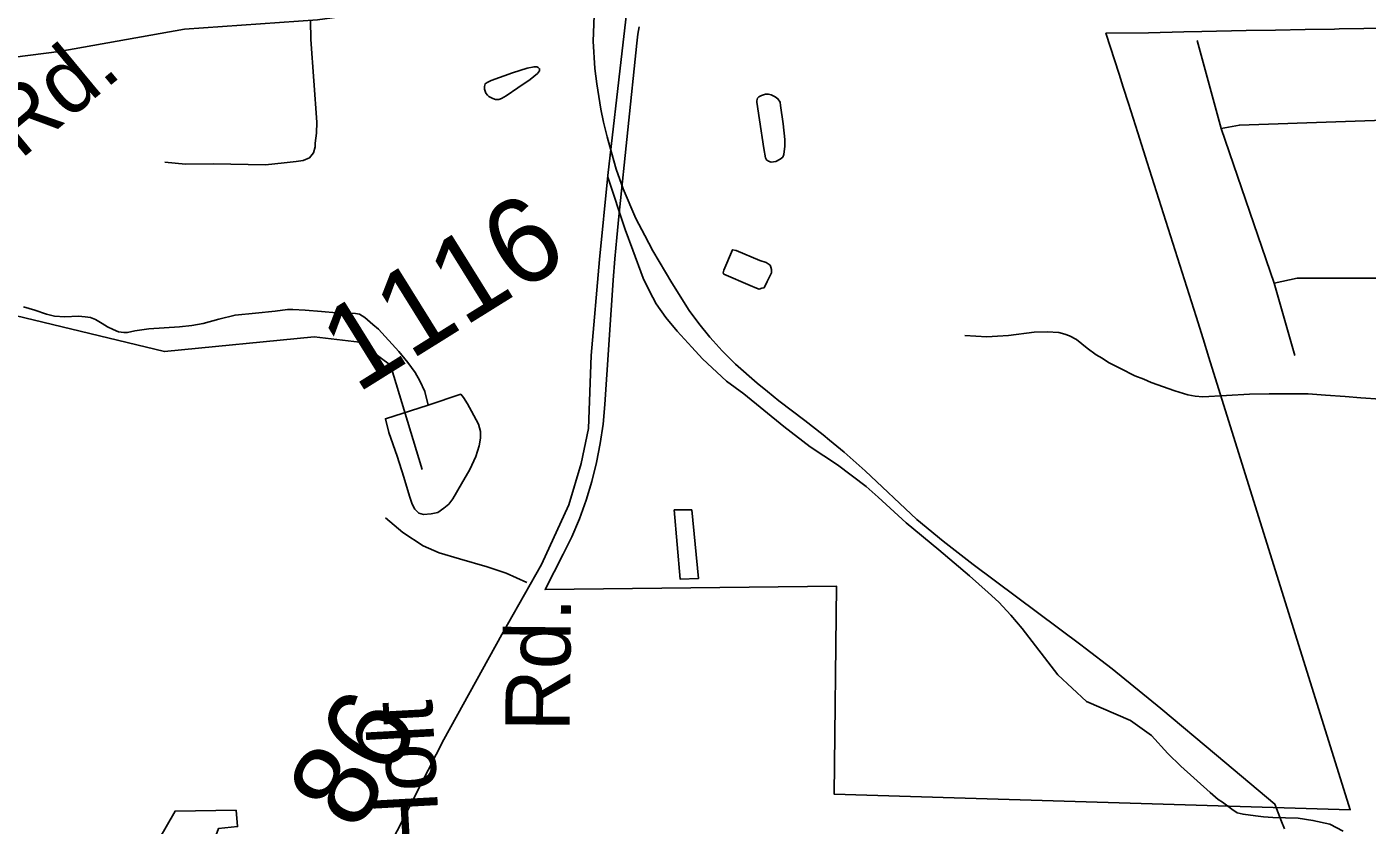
# Model space of a CAD drawing. Extents: x 2001466 to 31450019, y -30647475 to 847247.
# Drawn here: x 2042268 to 2046217, y 682530 to 684881 of the extents above; entities that cross this region are included whole.
import ezdxf

# ---------------------------------------------------------------- set-up
doc = ezdxf.new("R2010")
doc.units = 0
for name, color, linetype in [('Exist Boundary Political City Limit New', 7, 'Continuous'), ('Exist Hydrographic Creek Single Shore', 7, 'Continuous'), ('Exist Hydrographic Misc Water Feature', 7, 'Continuous'), ('Exist Road Non-System Type 51', 7, 'Continuous'), ('Exist Road Secondary Mileage Hundredths English Label', 7, 'Continuous'), ('Exist Road Secondary Type 51 Attributed', 7, 'Continuous'), ('Exist Road Secondary Type 51 Label', 7, 'Continuous'), ('Exist Road Secondary Type 51 Number Label', 7, 'Continuous'), ('Map Preparation Boundary City Limit Buffer Line', 7, 'Continuous')]:
    doc.layers.add(name, color=color, linetype=linetype)

msp = doc.modelspace()

# ---------------------------------------------------------------- linework, layer by layer
at = {"layer": 'Exist Boundary Political City Limit New'}
for points in [[(2045750.4, 683907.5), (2046167.1, 682575.7), (2045000, 682610.8), (2044646.9, 682621.3), (2044654, 683233.9), (2043795, 683223.6), (2043848.6, 683327.8), (2043873.8, 683379.6), (2043896.1, 683432.6), (2043915.9, 683486.8), (2043932.6, 683541.8), (2043946.6, 683597.7), (2043957.8, 683654.2), (2043965.9, 683711.2), (2043971, 683768.6), (2043995.2, 684135.1), (2044000.5, 684197.6), (2044006, 684260.2), (2044012.1, 684322.6), (2044065.6, 684832.8), (2044068.8, 684858.9), (2044072, 684881.1)], [(2046294, 684876.6), (2046207.2, 684875.4), (2046134.1, 684874.4), (2046120.5, 684874.2), (2046033.8, 684872.6), (2045947.1, 684871.1), (2045860.4, 684869.5), (2045730, 684867.1), (2045676.9, 684866.1), (2045572.9, 684863.2), (2045447.1, 684861.8), (2045485.8, 684741.1), (2045497.9, 684702.9), (2045513.4, 684654.5), (2045540.9, 684568.2)], [(2045540.9, 684568.2), (2045568.6, 684481.6), (2045596.2, 684395.1), (2045623.8, 684308.8), (2045651.5, 684222), (2045679, 684135.8), (2045706.6, 684049.2), (2045712.6, 684027.8), (2045733.2, 683962.2), (2045750.4, 683907.5)]]:
    msp.add_lwpolyline(points, dxfattribs=at)
at = {"layer": 'Exist Hydrographic Creek Single Shore'}
msp.add_lwpolyline([(2039064.6, 682482.2), (2039450.9, 683035.3), (2039650, 683211.6), (2039900, 683360.8), (2040165.9, 683719.5), (2040258, 683852.2), (2040365.8, 683945.1), (2040957, 684172.6), (2041223, 684314.8), (2041464.9, 684290.2), (2041972.8, 684138.8), (2042122.9, 684057), (2042673.9, 683924.4), (2043115, 683967.9), (2043248.9, 683952.1), (2043339.9, 683884.6), (2043432.8, 683577.6)], dxfattribs=at)
at = {"layer": 'Exist Hydrographic Misc Water Feature'}
for p, q in [((2045373.6, 683061), (2045385.9, 683051.7)), ((2045964.4, 682541.2), (2045972.8, 682519.2))]:
    msp.add_line(p, q, dxfattribs=at)
for points in [[(2043948.5, 684964.5), (2043939.9, 684913.6), (2043937, 684838.7)], [(2043948.5, 684964.5), (2043939.9, 684913.6), (2043937, 684838.7)], [(2043937, 684838.7), (2043941.9, 684758), (2043947.9, 684713.1)], [(2043937, 684838.7), (2043941.9, 684758), (2043947.9, 684713.1)], [(2043698.8, 684745.2), (2043636.8, 684723.1), (2043624.9, 684717.1), (2043619, 684713.1), (2043616.9, 684705.1), (2043616.9, 684697.1), (2043620.8, 684685.1), (2043625.1, 684679.1), (2043629, 684675.1), (2043641.1, 684669.2), (2043649.1, 684667.2), (2043659, 684667.2), (2043667, 684669.2), (2043680.9, 684677.2), (2043714.9, 684701.3), (2043750.8, 684725.3), (2043772.8, 684743.3), (2043778.7, 684751.4), (2043778.7, 684757.4), (2043774.8, 684761.3), (2043770.7, 684763.3), (2043762.7, 684763.3), (2043742.8, 684759.3), (2043698.8, 684745.2)], [(2043947.9, 684713.1), (2043953, 684675.3), (2043959.8, 684638.1)], [(2043947.9, 684713.1), (2043953, 684675.3), (2043959.8, 684638.1)], [(2044427.1, 684606.7), (2044439.4, 684522.4), (2044444.9, 684494.8), (2044447.4, 684488.8), (2044453.1, 684484.7), (2044461.1, 684482.6), (2044475.1, 684484.6), (2044487.2, 684490.9), (2044495, 684497), (2044498.9, 684504.9), (2044501.1, 684528.9), (2044501.1, 684548.8), (2044496.8, 684594.8), (2044488.8, 684648.8), (2044487.2, 684658.8), (2044480.8, 684668.7), (2044472.8, 684674.8), (2044460.7, 684680.6), (2044452.9, 684682.6), (2044444.7, 684682.6), (2044432.6, 684678.8), (2044424.8, 684674.8), (2044421.1, 684670.4), (2044418.9, 684662.7), (2044418.7, 684658.6), (2044427.1, 684606.7)], [(2043959.8, 684638.1), (2043967, 684599.8), (2043978.2, 684557.2)], [(2043959.8, 684638.1), (2043967, 684599.8), (2043978.2, 684557.2)], [(2043978.2, 684557.2), (2043985.8, 684528), (2044004.9, 684461.8), (2044025, 684403.3)], [(2043978.2, 684557.2), (2043985.8, 684528), (2044004.9, 684461.8), (2044025, 684403.3)], [(2044025, 684403.3), (2044062.1, 684316.8), (2044088.6, 684266.5)], [(2044025, 684403.3), (2044062.1, 684316.8), (2044088.6, 684266.5)], [(2044088.6, 684266.5), (2044113, 684220.8), (2044168.9, 684126.7), (2044220, 684045.5)], [(2044088.6, 684266.5), (2044113, 684220.8), (2044168.9, 684126.7), (2044220, 684045.5)], [(2044427.7, 684192.8), (2044446, 684186.8), (2044457.9, 684178.9), (2044459.7, 684173), (2044461.7, 684166.6), (2044461.7, 684156.8), (2044449.7, 684130.7), (2044440, 684112.7), (2044434.1, 684110.8), (2044426.1, 684108.7), (2044417.9, 684110.8), (2044399.6, 684118.8), (2044322.1, 684152.5), (2044319.6, 684156.5), (2044321.9, 684164.7), (2044347.5, 684224.5), (2044357.6, 684222.6), (2044427.7, 684192.8)], [(2042258.5, 684056.6), (2042292.5, 684046.6), (2042326.3, 684034.7), (2042350.3, 684028.7), (2042380.5, 684026.8), (2042420.5, 684028.9), (2042440.3, 684026.9), (2042456.3, 684025), (2042470.5, 684019), (2042490.4, 684007), (2042506.4, 683997.1), (2042522.4, 683989.1), (2042538.6, 683983.1), (2042554.6, 683981.2), (2042564.6, 683981.2), (2042586.3, 683985.3), (2042600.5, 683987.3), (2042628.4, 683991.3), (2042718.4, 683997.5), (2042754.5, 684001.6), (2042788.3, 684007.6), (2042834.5, 684019.7), (2042882.2, 684031.8), (2042942.3, 684037.9), (2043000.3, 684044), (2043036.2, 684048.1), (2043052.2, 684048.1), (2043088.3, 684046.2), (2043136.3, 684042.3), (2043180.4, 684038.3), (2043236.4, 684036.5), (2043248.3, 684034.5), (2043264.2, 684024.5), (2043288.2, 684004.6), (2043304.2, 683990.6), (2043364.3, 683924.7), (2043390.6, 683892.8), (2043412.5, 683862.8), (2043426.6, 683838.8), (2043440.6, 683806.9), (2043450.8, 683766.9)], [(2044220, 684045.5), (2044247.9, 684007.6), (2044280.9, 683967.3), (2044290.5, 683956.5)], [(2044220, 684045.5), (2044247.9, 684007.6), (2044280.9, 683967.3), (2044290.5, 683956.5)], [(2045031.8, 683971.8), (2045096, 683968.2), (2045128.2, 683970.2), (2045160, 683972.3), (2045236, 683982.2), (2045273.8, 683982.6), (2045308, 683980.6), (2045325.8, 683976.3), (2045339.8, 683970.6), (2045360.3, 683960.6), (2045392.1, 683934.6), (2045418.1, 683914.5), (2045436, 683904.8), (2045454.4, 683892.7), (2045490.1, 683874.7), (2045532.3, 683852.9), (2045558.4, 683842.9), (2045580.5, 683833.1), (2045650.4, 683809.1), (2045688, 683797.3), (2045710.3, 683793.1), (2045732.5, 683791.3), (2045802, 683795.4), (2045870.3, 683799.6), (2045928.1, 683799.8), (2045984.3, 683799.8), (2046042.5, 683799.9), (2046094.2, 683796.1), (2046152.2, 683792.2), (2046198.1, 683788.1), (2046256.2, 683784.1)], [(2044290.5, 683956.5), (2044317, 683926.8), (2044356.1, 683887.7), (2044419.9, 683831.2), (2044449.9, 683807.3)], [(2044290.5, 683956.5), (2044317, 683926.8), (2044356.1, 683887.7), (2044419.9, 683831.2), (2044449.9, 683807.3)], [(2043450.8, 683766.9), (2043324.7, 683726.7), (2043335, 683686.7), (2043359, 683616.8), (2043379.1, 683554.8), (2043395.3, 683498.8), (2043403.3, 683474.9), (2043411.3, 683460.9), (2043423.4, 683448.9), (2043437.3, 683445), (2043459.2, 683447), (2043479.3, 683451), (2043497.2, 683463.1), (2043511.3, 683475.1), (2043523.2, 683491.1), (2043549.1, 683535.1), (2043573.1, 683577.2), (2043591.1, 683615.2), (2043600.9, 683647.2), (2043604.8, 683669.2), (2043604.8, 683689.2), (2043598.7, 683711.2), (2043578.8, 683749.1), (2043566.7, 683771.1), (2043554.6, 683789.1), (2043546.6, 683799.1), (2043450.8, 683766.9)], [(2044449.9, 683807.3), (2044483.9, 683779.9), (2044559.8, 683721.6)], [(2044449.9, 683807.3), (2044483.9, 683779.9), (2044559.8, 683721.6)], [(2044559.8, 683721.6), (2044613.9, 683679.8), (2044633.2, 683663.9)], [(2044559.8, 683721.6), (2044613.9, 683679.8), (2044633.2, 683663.9)], [(2044633.2, 683663.9), (2044675.8, 683628.5), (2044738, 683573.6)], [(2044633.2, 683663.9), (2044675.8, 683628.5), (2044738, 683573.6)], [(2044738, 683573.6), (2044889.7, 683430.4), (2044968, 683366.6)], [(2044175.1, 683458.3), (2044227.2, 683458.5), (2044247.5, 683256.6), (2044193.5, 683254.4), (2044175.1, 683458.3)], [(2044968, 683366.6), (2045055.8, 683297.9), (2045373.6, 683061)], [(2044968, 683366.6), (2045055.8, 683297.9), (2045373.6, 683061)], [(2045385.9, 683051.7), (2045465.9, 682990.1), (2045608.8, 682874.1), (2045772.9, 682736.8)], [(2045385.9, 683051.7), (2045465.9, 682990.1), (2045608.8, 682874.1), (2045772.9, 682736.8)], [(2045772.9, 682736.8), (2045944.9, 682592.4), (2045964.4, 682541.2)], [(2045772.9, 682736.8), (2045944.9, 682592.4), (2045964.4, 682541.2)], [(2042656.7, 682485.9), (2042705.1, 682571.7), (2042884.9, 682574), (2042889.2, 682526.1), (2042833, 682520), (2042820.7, 682486.2)]]:
    msp.add_lwpolyline(points, dxfattribs=at)
at = {"layer": 'Exist Road Non-System Type 51'}
msp.add_line((2043104.9, 684843.7), (2043104, 684899.7), dxfattribs=at)
for points in [[(2042674.9, 684482.6), (2042736.1, 684476.7), (2042818.6, 684477.7), (2042971.4, 684474.7), (2043026.4, 684479.8), (2043062.1, 684483.8), (2043082.5, 684486.9), (2043100.8, 684495), (2043113, 684509.3), (2043118.1, 684527.7), (2043118.1, 684537.9), (2043122.2, 684567.4), (2043123.2, 684600.1), (2043104.9, 684843.7)], [(2045715.9, 684840.3), (2045786.9, 684581)], [(2045786.9, 684581), (2045840.2, 684591.6), (2046465.1, 684612.9)], [(2045786.9, 684581), (2045943.2, 684126.2)], [(2043979.6, 684438.1), (2044030.6, 684283.5), (2044053.3, 684223), (2044083.6, 684140.4), (2044102.9, 684102), (2044122.1, 684065.6), (2044151.3, 684025), (2044184.5, 683984.3), (2044227.5, 683937.5), (2044258.8, 683902.8), (2044329.5, 683837.4), (2044380.7, 683800.3), (2044498.7, 683703.9), (2044575.5, 683644.4), (2044656.4, 683590.7), (2044741.1, 683527), (2044776.5, 683496.3), (2044859, 683420.6), (2044955.3, 683340.6), (2045045.8, 683264.8), (2045100.8, 683215.6), (2045132.2, 683187), (2045167.4, 683148.3), (2045200.6, 683109.6), (2045305.3, 682972.6), (2045390.3, 682894), (2045519.9, 682838.7), (2045581.5, 682794.1), (2045629.1, 682740.9), (2045668.3, 682704.1), (2045754.7, 682626.3), (2045778.3, 682605.8), (2045790.2, 682597.6), (2045817.7, 682577), (2045833.5, 682566.7), (2045851.4, 682562.3), (2045887.4, 682557.6), (2045911.3, 682555.1), (2045939.2, 682552.6), (2046013.2, 682551), (2046057.1, 682544.1), (2046106.9, 682533.1), (2046146.4, 682512.3)], [(2045943.2, 684126.2), (2046010.6, 684140.4), (2046447.3, 684140.4), (2046525.4, 684112), (2046607.1, 684069.3), (2046713.6, 684016), (2046798.8, 684001.8), (2046891.2, 684005.4), (2046969.3, 684026.7), (2047047.4, 684065.8)], [(2045943.2, 684126.2), (2046003.5, 683913)], [(2043325.3, 683434.7), (2043376.6, 683392.2), (2043435.8, 683353), (2043483.4, 683332), (2043543, 683314.8), (2043624.6, 683291.2), (2043680.2, 683272), (2043741.6, 683244.8)]]:
    msp.add_lwpolyline(points, dxfattribs=at)
at = {"layer": 'Exist Road Secondary Type 51 Attributed'}
for points in [[(2041817.3, 684738.5), (2042364.1, 684808.2), (2042732.5, 684873.7), (2043125.2, 684901.2), (2043528.4, 684956.1), (2043735.4, 684980.4), (2043938, 685025.8), (2044064.6, 685056.4)], [(2044064.6, 685056.4), (2044040.3, 684963.4), (2044021.8, 684810.3), (2043980.1, 684442.7), (2043955.8, 684195.5), (2043931, 683913.4), (2043922.6, 683697.9), (2043901, 683595.5), (2043865.1, 683472.9), (2043784.8, 683297.6), (2043667.7, 683091.6), (2043497.2, 682782.1), (2043290.3, 682379.6), (2043100.8, 682016.3), (2042937.2, 681659.2), (2042792, 681400.4), (2042659, 681174.4), (2042587.3, 681028.6), (2042529.7, 680879.6)]]:
    msp.add_lwpolyline(points, dxfattribs=at)
at = {"layer": 'Map Preparation Boundary City Limit Buffer Line'}
for points in [[(2045750.4, 683907.5), (2046167.1, 682575.7), (2045000, 682610.8), (2044646.9, 682621.3), (2044654, 683233.9), (2043795, 683223.6), (2043848.6, 683327.8), (2043873.8, 683379.6), (2043896.1, 683432.6), (2043915.9, 683486.8), (2043932.6, 683541.8), (2043946.6, 683597.7), (2043957.8, 683654.2), (2043965.9, 683711.2), (2043971, 683768.6), (2043995.2, 684135.1), (2044000.5, 684197.6), (2044006, 684260.2), (2044012.1, 684322.6), (2044065.6, 684832.8), (2044068.8, 684858.9), (2044072, 684881.1)], [(2046294, 684876.6), (2046207.2, 684875.4), (2046134.1, 684874.4), (2046120.5, 684874.2), (2046033.8, 684872.6), (2045947.1, 684871.1), (2045860.4, 684869.5), (2045730, 684867.1), (2045676.9, 684866.1), (2045572.9, 684863.2), (2045447.1, 684861.8), (2045485.8, 684741.1), (2045497.9, 684702.9), (2045513.4, 684654.5), (2045540.9, 684568.2)], [(2045540.9, 684568.2), (2045568.6, 684481.6), (2045596.2, 684395.1), (2045623.8, 684308.8), (2045651.5, 684222), (2045679, 684135.8), (2045706.6, 684049.2), (2045712.6, 684027.8), (2045733.2, 683962.2), (2045750.4, 683907.5)]]:
    msp.add_lwpolyline(points, dxfattribs=at)

# ---------------------------------------------------------------- texts
at = {"layer": 'Exist Road Secondary Mileage Hundredths English Label'}
msp.add_text('.86', height=250, rotation=59.4791, dxfattribs=at).set_placement((2043192.7, 682424.8))
at = {"layer": 'Exist Road Secondary Type 51 Label'}
for s, rotation, p in [('Rd.', 39.6418, (2042249.2, 684487.8)), ('Rd.', 89.4357, (2043867.6, 682804.8)), ('Cass-Holt', 93.1396, (2043523.1, 681788))]:
    msp.add_text(s, height=190, rotation=rotation, dxfattribs=at).set_placement(p)
at = {"layer": 'Exist Road Secondary Type 51 Number Label'}
msp.add_text('1116', height=250, rotation=31.918, dxfattribs=at).set_placement((2043240.3, 683799.4))

doc.saveas('drawing.dxf')
